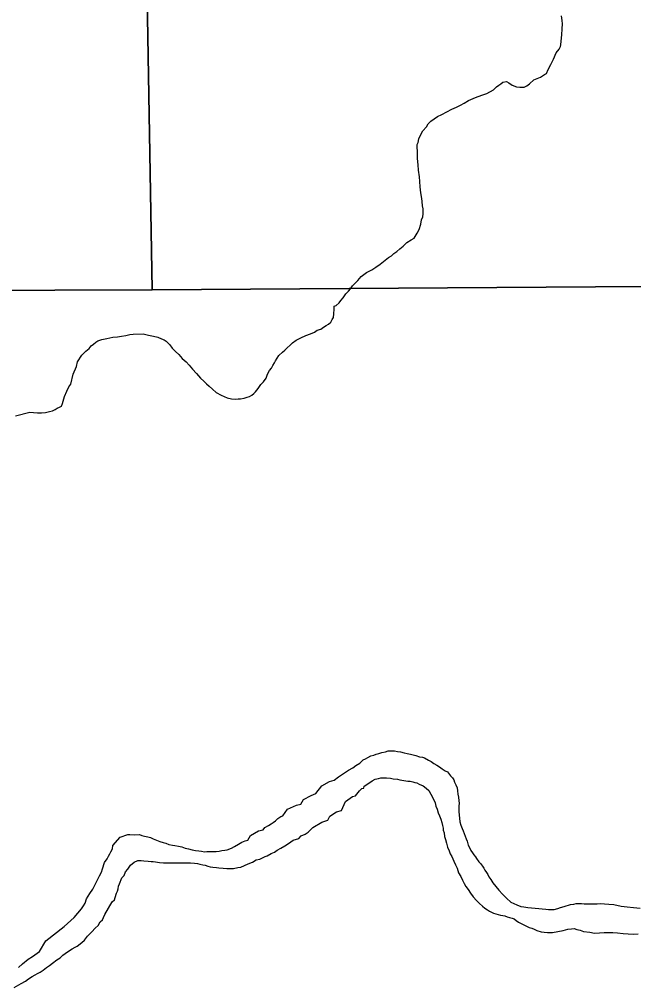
# Model space of a CAD drawing. Extents: x 2010165 to 2382125, y 1060529 to 1407316.
# Drawn here: x 2224378 to 2227536, y 1231779 to 1236761 of the extents above; entities that cross this region are included whole.
import ezdxf

# ---------------------------------------------------------------- set-up
doc = ezdxf.new("R2010")
doc.units = 0
doc.layers.add('GM_X_Corporation', color=7, linetype='Continuous')
doc.layers.add('GM_X_Minor_River', color=7, linetype='Continuous')

msp = doc.modelspace()

# ---------------------------------------------------------------- linework, layer by layer
at = {"layer": 'GM_X_Corporation'}
for points in [[(2225013.4, 1238075.2), (2225059.6, 1235369.7), (2223057.8, 1235361.5), (2223064.1, 1234905.9), (2223065.9, 1234762.8), (2222460.5, 1234769.5), (2222466.5, 1234409.8), (2219731.4, 1234294)], [(2231643.9, 1235413.2), (2225059.6, 1235369.7), (2225013.4, 1238075.2)], [(2219731.4, 1234294), (2222466.5, 1234409.8), (2222460.5, 1234769.5), (2223065.9, 1234762.8), (2223064.1, 1234905.9), (2223057.8, 1235361.5), (2225059.6, 1235369.7), (2231643.9, 1235413.2)]]:
    msp.add_lwpolyline(points, dxfattribs=at)
at = {"layer": 'GM_X_Minor_River'}
for points in [[(2226424.8, 1236044.7), (2226424.3, 1236078.9), (2226423.8, 1236105), (2226423.6, 1236117), (2226427.5, 1236127.1), (2226431.2, 1236145.3), (2226440.9, 1236165.5), (2226452.6, 1236187.8), (2226470.4, 1236208.1), (2226480.2, 1236222.3), (2226494, 1236236.6), (2226509.9, 1236248.9), (2226527.7, 1236261.2), (2226549.7, 1236271.6), (2226575.6, 1236284), (2226601.4, 1236298.4), (2226625.4, 1236308.8), (2226645.3, 1236319.2), (2226665.2, 1236329.5), (2226687, 1236343.9), (2226722.9, 1236358.5), (2226754.9, 1236371), (2226780.8, 1236379.4), (2226814.7, 1236398), (2226830.5, 1236414.3), (2226842.4, 1236422.5), (2226852.3, 1236428.7), (2226864.2, 1236436.9), (2226882.3, 1236441.2), (2226894.4, 1236433.3), (2226910.7, 1236421.5), (2226932.9, 1236413.8), (2226951, 1236412.1), (2226963, 1236412.3), (2226973.1, 1236412.4), (2226987, 1236418.6), (2227000.9, 1236428.9), (2227022.7, 1236449.3), (2227056.6, 1236463.9), (2227078.5, 1236476.2), (2227088.4, 1236482.4), (2227096.1, 1236502.6), (2227109.8, 1236528.9), (2227123.4, 1236555.2), (2227136.9, 1236587.6), (2227152.7, 1236607.9), (2227160.5, 1236620.1), (2227162.3, 1236630.2), (2227164, 1236648.3), (2227167.5, 1236680.5), (2227169, 1236712.6), (2227170.6, 1236736.8), (2227168.3, 1236754.8), (2227165.9, 1236778.9)], [(2225122.7, 1235111.4), (2225132.8, 1235105.6), (2225151.2, 1235085.7), (2225163.5, 1235069.8), (2225179.8, 1235052), (2225198.2, 1235036.2), (2225214.6, 1235016.3), (2225234.9, 1234998.6), (2225251.3, 1234980.7), (2225267.7, 1234960.9), (2225288.1, 1234939.1), (2225308.6, 1234915.3), (2225326.9, 1234899.5), (2225339.2, 1234885.6), (2225353.4, 1234873.7), (2225369.8, 1234857.9), (2225390.1, 1234840.1), (2225414.4, 1234826.4), (2225446.8, 1234812.8), (2225468.9, 1234809.1), (2225487, 1234807.4), (2225503.1, 1234807.6), (2225515.1, 1234807.8), (2225533.1, 1234812.1), (2225549.1, 1234816.3), (2225561.1, 1234820.5), (2225573.1, 1234826.7), (2225583, 1234834.9), (2225590.9, 1234845.1), (2225604.6, 1234861.4), (2225618.4, 1234881.7), (2225632.2, 1234895.9), (2225645.9, 1234914.2), (2225653.7, 1234934.4), (2225663.4, 1234954.6), (2225673.2, 1234966.8), (2225681, 1234979), (2225688.9, 1234993.2), (2225694.7, 1235003.3), (2225712.3, 1235031.7), (2225730.1, 1235048.1), (2225742, 1235058.3), (2225781.5, 1235097), (2225801.4, 1235109.4), (2225825.3, 1235121.8), (2225851.2, 1235134.2), (2225875.2, 1235142.6), (2225895.1, 1235150.9), (2225909, 1235161.2), (2225927, 1235167.5), (2225940.9, 1235177.7), (2225954.8, 1235186), (2225966.8, 1235192.2), (2225978.6, 1235202.4), (2225986.4, 1235216.6), (2225992.3, 1235226.7), (2225994, 1235244.8), (2225995.6, 1235268.9), (2225995.4, 1235285), (2226007.3, 1235289.2), (2226021.2, 1235301.4), (2226031, 1235313.6), (2226042.9, 1235327.9), (2226056.6, 1235348.2), (2226070.4, 1235362.4), (2226080.3, 1235374.6), (2226090.1, 1235388.8), (2226103.9, 1235403.1), (2226117.7, 1235417.4), (2226135.5, 1235437.7), (2226163.2, 1235458.2), (2226189.1, 1235472.7), (2226211, 1235485.1), (2226232.8, 1235501.4), (2226276.4, 1235536.2), (2226290.4, 1235544.5), (2226302.2, 1235556.7), (2226318.1, 1235567), (2226334, 1235579.3), (2226351.8, 1235593.6), (2226369.6, 1235612), (2226391.4, 1235626.3), (2226407.4, 1235634.6), (2226423, 1235661), (2226432.8, 1235679.2), (2226442.3, 1235707.4), (2226446, 1235729.6), (2226451.8, 1235743.8), (2226453.5, 1235759.8), (2226453.3, 1235771.9), (2226453.1, 1235786), (2226450.8, 1235802), (2226448.5, 1235824.1), (2226446.2, 1235838.1), (2226441.7, 1235868.2), (2226439.2, 1235898.3), (2226436.8, 1235926.3), (2226434.4, 1235950.4), (2226429.8, 1235984.5), (2226427.3, 1236012.6), (2226424.8, 1236044.7)], [(2224357.9, 1234720.5), (2224431.9, 1234739.6), (2224450, 1234737.9), (2224470.1, 1234736.2), (2224492.2, 1234736.5), (2224512.2, 1234738.8), (2224532.2, 1234743.1), (2224548.2, 1234747.4), (2224562.2, 1234753.6), (2224572.1, 1234759.8), (2224584.1, 1234766), (2224594, 1234770.1), (2224599.8, 1234784.3), (2224609.3, 1234820.6), (2224620.9, 1234846.9), (2224632.6, 1234869.2), (2224642.4, 1234883.4), (2224653.6, 1234935.8), (2224671.1, 1234974.2), (2224676.7, 1234998.4), (2224698.2, 1235032.9), (2224720, 1235053.3), (2224735.8, 1235067.6), (2224747.6, 1235081.8), (2224759.5, 1235090), (2224771.4, 1235100.2), (2224781.4, 1235106.4), (2224801.3, 1235112.7), (2224827.3, 1235119.1), (2224857.4, 1235125.6), (2224881.4, 1235128), (2224903.5, 1235130.3), (2224925.5, 1235134.6), (2224945.5, 1235139), (2224963.5, 1235141.2), (2225013.7, 1235142), (2225041.9, 1235136.4), (2225068.1, 1235130.7), (2225090.3, 1235125), (2225108.5, 1235117.2), (2225122.7, 1235111.4)], [(2225283.8, 1232483.9), (2225299.9, 1232482.2), (2225314, 1232480.4), (2225330.1, 1232478.6), (2225342.1, 1232478.8), (2225376.2, 1232479.3), (2225390.3, 1232479.5), (2225404.3, 1232481.7), (2225418.3, 1232483.9), (2225434.4, 1232486.1), (2225446.4, 1232488.3), (2225468.3, 1232496.7), (2225484.3, 1232505), (2225504.1, 1232517.3), (2225522, 1232527.6), (2225538, 1232533.9), (2225552, 1232538.1), (2225565.7, 1232562.4), (2225607.5, 1232585.1), (2225631.5, 1232591.5), (2225639.3, 1232603.7), (2225659.2, 1232614), (2225673.1, 1232622.3), (2225683.1, 1232628.4), (2225695, 1232636.6), (2225706.8, 1232648.9), (2225722.7, 1232659.1), (2225732.7, 1232663.3), (2225756.2, 1232697.8), (2225802.1, 1232718.6), (2225824.1, 1232722.9), (2225837.8, 1232747.2), (2225877.6, 1232767.9), (2225901.5, 1232778.3), (2225933, 1232816.9), (2225972.8, 1232839.6), (2225996.8, 1232846), (2226018.6, 1232864.4), (2226070.3, 1232897.3), (2226092.2, 1232909.7), (2226108, 1232922), (2226127.9, 1232934.3), (2226145.7, 1232950.7), (2226157.7, 1232956.9), (2226169.6, 1232963.1), (2226185.5, 1232971.3), (2226199.5, 1232975.6), (2226211.5, 1232979.8), (2226225.5, 1232984), (2226241.5, 1232988.2), (2226259.5, 1232992.5), (2226273.5, 1232996.7), (2226287.5, 1232996.9), (2226305.6, 1232997.2), (2226321.7, 1232993.4), (2226337.8, 1232991.7), (2226356, 1232987.9), (2226372.1, 1232984.1), (2226388.2, 1232980.3), (2226402.3, 1232976.5), (2226416.5, 1232972.7), (2226434.6, 1232967), (2226450.7, 1232965.2), (2226460.8, 1232961.3), (2226481.1, 1232949.6), (2226495.3, 1232941.7), (2226509.5, 1232931.9), (2226523.7, 1232924.1), (2226537.9, 1232914.2), (2226552.1, 1232904.4), (2226566.3, 1232894.6), (2226578.5, 1232888.7), (2226594.8, 1232868.9), (2226605.1, 1232859), (2226611.2, 1232849), (2226615.4, 1232837), (2226621.7, 1232823.1), (2226628, 1232807.1), (2226630.2, 1232791), (2226632.5, 1232775), (2226634.8, 1232759), (2226637.1, 1232740.9), (2226639.3, 1232728.9), (2226637.5, 1232712.8), (2226638, 1232684.7), (2226642.9, 1232632.5), (2226647.2, 1232614.5), (2226653.5, 1232598.5), (2226659.7, 1232586.6), (2226663.9, 1232572.5), (2226670.2, 1232558.6), (2226674.4, 1232544.6), (2226680.6, 1232532.6), (2226685, 1232512.6), (2226693.3, 1232496.6), (2226699.5, 1232484.7), (2226707.7, 1232472.7), (2226713.9, 1232462.8), (2226722.1, 1232452.8), (2226728.3, 1232442.9), (2226740.6, 1232427)], [(2225065.8, 1232428.5), (2225077.9, 1232426.7), (2225098, 1232422.9), (2225118.1, 1232421.2), (2225194.5, 1232420.3), (2225216.5, 1232420.7), (2225236.6, 1232421), (2225256.7, 1232421.2), (2225278.8, 1232419.6), (2225292.9, 1232417.8), (2225305, 1232413.9), (2225321.1, 1232410.1), (2225333.2, 1232408.3), (2225347.3, 1232404.5), (2225359.4, 1232400.7), (2225371.5, 1232398.8), (2225391.6, 1232397.1), (2225403.7, 1232395.3), (2225425.8, 1232393.6), (2225443.9, 1232391.9), (2225464, 1232392.2), (2225478.1, 1232392.4), (2225500.1, 1232396.7), (2225516.1, 1232398.9), (2225536, 1232407.3), (2225554, 1232415.6), (2225575.9, 1232423.9), (2225595.8, 1232436.3), (2225613.8, 1232440.6), (2225627.8, 1232446.8), (2225641.7, 1232453), (2225651.7, 1232457.2), (2225671.6, 1232469.6), (2225689.6, 1232475.8), (2225703.4, 1232486.1), (2225721.4, 1232496.4), (2225743.2, 1232508.8), (2225761.1, 1232521.1), (2225784.9, 1232537.5), (2225814.9, 1232546), (2225826.7, 1232560.2), (2225846.7, 1232568.6), (2225862.6, 1232578.8), (2225886.3, 1232603.3), (2225932, 1232630.1), (2225964, 1232640.6), (2225973.7, 1232660.8), (2226007.5, 1232683.4), (2226033.5, 1232689.8), (2226054.8, 1232736.4), (2226090.5, 1232763), (2226106.6, 1232765.2), (2226126.2, 1232791.7), (2226138.1, 1232803.9), (2226148.1, 1232806.1), (2226149.9, 1232816.1), (2226179.7, 1232834.6), (2226191.6, 1232842.8), (2226207.6, 1232851.1), (2226223.6, 1232855.4), (2226235.6, 1232857.6), (2226255.7, 1232857.8), (2226265.7, 1232858), (2226285.8, 1232856.3), (2226299.9, 1232852.5), (2226322, 1232850.8), (2226334.1, 1232849), (2226344.2, 1232847.1), (2226354.3, 1232845.2), (2226364.3, 1232843.4), (2226374.4, 1232841.5), (2226386.4, 1232841.7), (2226400.6, 1232837.9), (2226410.7, 1232834), (2226420.7, 1232832.1), (2226432.9, 1232826.3), (2226453.1, 1232816.6), (2226469.4, 1232804.8), (2226483.6, 1232792.9), (2226494, 1232775), (2226500.2, 1232763), (2226514.8, 1232729.1), (2226519.1, 1232713.1), (2226525.3, 1232697.1), (2226531.7, 1232679.1), (2226537.9, 1232663.1), (2226544.3, 1232645.1), (2226550.5, 1232629.1), (2226552.8, 1232613.1), (2226557.1, 1232599.1), (2226557.2, 1232589.1), (2226561.5, 1232575.1), (2226563.8, 1232557), (2226568, 1232541), (2226574.4, 1232523), (2226578.7, 1232501), (2226587.1, 1232483), (2226593.3, 1232467), (2226601.6, 1232453.1), (2226605.8, 1232441.1), (2226612, 1232429.1)], [(2224373.9, 1231881.9), (2224393.6, 1231902.3), (2224423.4, 1231924.8), (2224445.2, 1231939.2), (2224480.9, 1231965.8), (2224514.2, 1232020.6), (2224607.4, 1232094.3), (2224658.8, 1232139.2), (2224696.3, 1232184), (2224708.1, 1232200.2), (2224715.9, 1232214.4), (2224723.5, 1232236.6), (2224739.2, 1232263), (2224754.9, 1232285.3), (2224789.9, 1232354.1), (2224799.6, 1232372.3), (2224805.4, 1232390.5), (2224814.9, 1232422.8), (2224828.6, 1232441.1), (2224836.5, 1232455.2), (2224842.3, 1232467.4), (2224848.1, 1232477.5), (2224855.9, 1232493.7), (2224857.7, 1232509.8), (2224895.1, 1232552.6), (2224935, 1232567.2), (2224945.1, 1232567.3), (2224971.2, 1232565.7), (2224995.3, 1232566.1), (2225007.4, 1232562.2), (2225021.5, 1232558.4), (2225037.7, 1232554.6), (2225051.8, 1232550.8), (2225065.9, 1232545), (2225082.1, 1232537.2), (2225100.3, 1232531.5), (2225116.4, 1232525.7), (2225130.6, 1232521.9), (2225146.7, 1232516.1), (2225164.8, 1232512.3), (2225176.9, 1232510.5), (2225195.1, 1232506.7), (2225213.2, 1232503), (2225229.4, 1232497.2), (2225247.5, 1232493.4), (2225265.7, 1232487.7), (2225283.8, 1232483.9)], [(2224351.4, 1231779.1), (2224387.2, 1231799.7), (2224409.1, 1231812.1), (2224425, 1231824.4), (2224442.9, 1231836.7), (2224458.8, 1231845), (2224470.7, 1231851.2), (2224484.7, 1231859.4), (2224500.6, 1231869.7), (2224516.4, 1231882), (2224532.3, 1231892.2), (2224548.2, 1231904.5), (2224570, 1231922.9), (2224587.9, 1231933.2), (2224601.7, 1231945.5), (2224625.5, 1231963.9), (2224649.4, 1231978.4), (2224665.3, 1231986.6), (2224675.3, 1231992.8), (2224699.1, 1232011.2), (2224712.9, 1232023.5), (2224728.7, 1232043.8), (2224750.4, 1232066.2), (2224768.2, 1232084.6), (2224782, 1232098.8), (2224793.7, 1232117.1), (2224805.6, 1232127.3), (2224809.4, 1232139.4), (2224817.2, 1232155.6), (2224854.3, 1232220.4), (2224866.2, 1232230.7), (2224870, 1232242.8), (2224877.7, 1232265), (2224881.5, 1232275.1), (2224885.4, 1232287.2), (2224887.1, 1232301.3), (2224893, 1232313.4), (2224904.5, 1232343.7), (2224916.4, 1232356), (2224924.1, 1232374.2), (2224935.9, 1232388.4), (2224949.7, 1232408.7), (2224967.5, 1232425), (2224987.4, 1232433.4), (2225003.5, 1232433.6), (2225017.6, 1232431.8), (2225039.7, 1232430.1), (2225055.8, 1232428.3), (2225065.8, 1232428.5)], [(2226612, 1232429.1), (2226620.4, 1232411.2), (2226628.7, 1232393.2), (2226635.1, 1232369.2), (2226647.4, 1232351.3), (2226655.8, 1232331.3), (2226664.1, 1232315.4), (2226672.4, 1232299.4), (2226684.7, 1232283.6), (2226697, 1232265.6), (2226711.4, 1232245.8), (2226727.7, 1232227.9), (2226744.1, 1232212.1), (2226758.4, 1232198.2), (2226770.6, 1232188.4), (2226784.8, 1232178.5), (2226794.9, 1232172.7), (2226815.1, 1232162.9), (2226827.3, 1232159.1), (2226839.4, 1232155.2), (2226851.5, 1232151.4), (2226863.6, 1232149.6), (2226873.6, 1232147.7), (2226885.7, 1232143.9), (2226897.9, 1232140), (2226912, 1232136.2), (2226922.1, 1232132.3), (2226932.2, 1232124.4), (2226944.4, 1232116.6), (2226984.9, 1232095.1), (2226999.1, 1232089.3), (2227013.2, 1232085.4), (2227025.3, 1232079.6), (2227037.5, 1232073.8), (2227059.7, 1232066.1), (2227075.8, 1232064.3), (2227093.9, 1232062.5), (2227118, 1232062.9), (2227146, 1232067.3), (2227174, 1232073.8), (2227198, 1232080.1), (2227216.1, 1232082.4), (2227230.1, 1232082.6), (2227244.2, 1232078.8), (2227260.4, 1232075), (2227278.6, 1232067.3), (2227310.8, 1232063.7), (2227334.9, 1232060.1), (2227361, 1232060.4), (2227385.1, 1232062.8), (2227407.1, 1232063.1), (2227429.2, 1232063.4), (2227453.4, 1232061.8), (2227481.5, 1232058.2), (2227507.7, 1232056.6), (2227533.8, 1232054.9), (2227559.9, 1232055.3)], [(2226740.6, 1232427), (2226748.8, 1232417.1), (2226759, 1232403.2), (2226765.2, 1232393.2), (2226771.4, 1232383.3), (2226779.6, 1232371.3), (2226785.8, 1232361.4), (2226792, 1232349.4), (2226802.3, 1232335.5), (2226812.6, 1232317.6), (2226827, 1232299.7), (2226843.4, 1232279.8), (2226861.8, 1232260), (2226882.2, 1232240.2), (2226904.6, 1232218.5), (2226935, 1232204.8), (2226955.2, 1232197.1), (2226971.3, 1232195.3), (2226981.3, 1232193.5), (2226991.4, 1232191.6), (2227011.5, 1232189.9), (2227029.6, 1232188.2), (2227047.7, 1232186.4), (2227065.8, 1232184.7), (2227083.9, 1232182.9), (2227098, 1232181.1), (2227112, 1232181.3), (2227128.1, 1232181.6), (2227146.1, 1232185.9), (2227160.1, 1232192.1), (2227178.1, 1232196.4), (2227212, 1232206.9), (2227228.1, 1232209.2), (2227240.1, 1232211.3), (2227256.1, 1232211.6), (2227268.2, 1232211.8), (2227282.3, 1232210), (2227298.3, 1232210.2), (2227314.4, 1232210.4), (2227330.5, 1232210.7), (2227348.5, 1232210.9), (2227366.6, 1232211.2), (2227386.7, 1232209.5), (2227408.8, 1232207.8), (2227434.9, 1232206.2), (2227471.2, 1232198.7), (2227503.4, 1232195.1), (2227535.6, 1232191.6), (2227569.8, 1232188.1)]]:
    msp.add_lwpolyline(points, dxfattribs=at)

doc.saveas('drawing.dxf')
